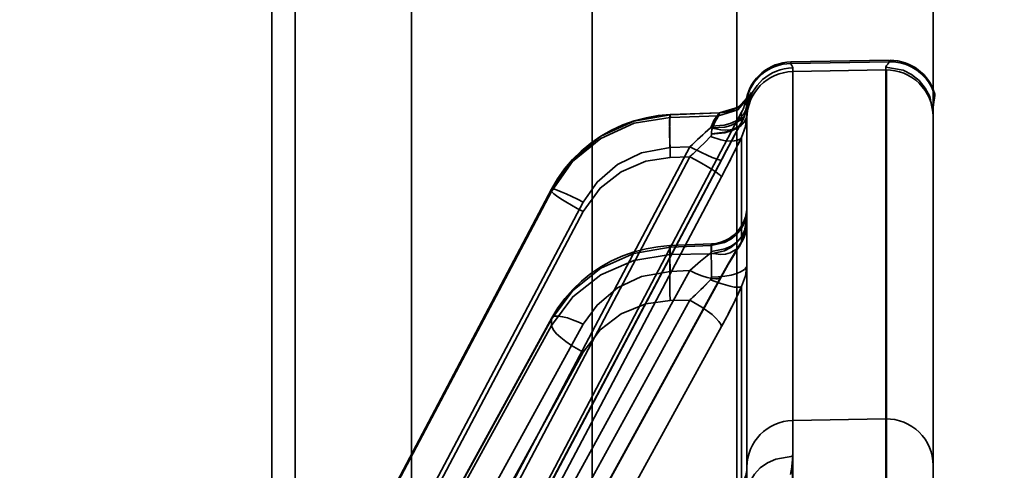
# Model space of a CAD drawing. Header units: millimetres. Extents: x -1465 to 393277, y -3788 to 454312.
# Tile 478 of 656: x 371382 to 371403, y 7725 to 7734. Entities that reach past the tile are written whole.
import ezdxf

# ---------------------------------------------------------------- set-up
doc = ezdxf.new("R2010")
doc.units = ezdxf.units.MM
doc.header["$XCLIPFRAME"] = 2
for name, color, linetype in [('AHU03-3-4295DXF_CONTINUOUS_LINE', 8, 'Continuous'), ('AHU03-3-68634OBJ', 8, 'Continuous'), ('EC-MTR_250-0_7OBJ', 8, 'Continuous')]:
    doc.layers.add(name, color=color, linetype=linetype)
picture_1 = doc.add_image_def('image2.bmp', size_in_pixel=(2333, 386))

msp = doc.modelspace()

# ---------------------------------------------------------------- linework, layer by layer
at = {"layer": 'AHU03-3-4295DXF_CONTINUOUS_LINE', "color": 8, "linetype": 'Continuous', "lineweight": 35, "ltscale": 100}
for p, q in [((371390.425, 7510.846), (371390.425, 7802.846)), ((371394.31, 7510.846), (371394.31, 7802.846)), ((371397.416, 7510.846), (371397.416, 7802.846)), ((371387.925, 7768.256), (371387.925, 7697.08)), ((371387.425, 7767.756), (371387.425, 7697.58))]:
    msp.add_line(p, q, dxfattribs=at)
at = {"layer": 'AHU03-3-68634OBJ', "color": 8, "linetype": 'Continuous', "lineweight": 35, "ltscale": 100}
msp.add_line((371401.637, 7790.846), (371401.637, 7522.846), dxfattribs=at)
at = {"layer": 'EC-MTR_250-0_7OBJ', "color": 8, "linetype": 'Continuous', "lineweight": 35, "ltscale": 100}
for p, q in [((371398.581, 7733.363), (371400.695, 7733.4)), ((371400.695, 7733.368), (371398.581, 7733.331)), ((371398.581, 7733.363), (371398.581, 7733.331)), ((371398.62, 7724.196), (371398.62, 7733.237)), ((371400.62, 7733.252), (371400.62, 7733.192)), ((371400.695, 7733.4), (371400.695, 7733.368)), ((371400.712, 7733.4), (371400.712, 7733.368)), ((371400.62, 7733.192), (371398.62, 7733.157)), ((371400.62, 7733.192), (371400.62, 7713.278)), ((371400.637, 7733.192), (371400.637, 7713.278)), ((371397.669, 7732.602), (371397.653, 7732.581)), ((371397.671, 7732.582), (371397.676, 7732.595)), ((371397.699, 7732.649), (371397.699, 7732.649)), ((371401.674, 7732.64), (371401.674, 7732.671)), ((371397.575, 7732.494), (371397.541, 7732.463)), ((371397.606, 7732.525), (371397.575, 7732.494)), ((371397.632, 7732.555), (371397.605, 7732.525)), ((371397.618, 7732.558), (371397.618, 7732.526)), ((371397.653, 7732.581), (371397.632, 7732.555)), ((371397.662, 7732.552), (371397.666, 7732.568)), ((371387.995, 7714.184), (371397.522, 7732.286)), ((371395.47, 7732.167), (371395.216, 7732.1)), ((371397.054, 7732.273), (371395.984, 7732.232)), ((371397.049, 7732.269), (371395.986, 7732.228)), ((371395.986, 7732.228), (371395.986, 7732.174)), ((371397.027, 7732.207), (371395.986, 7732.174)), ((371397.049, 7732.269), (371397.027, 7732.207)), ((371397.522, 7732.067), (371397.522, 7732.286)), ((371397.637, 7723.49), (371397.637, 7732.234)), ((371401.637, 7707.177), (371401.637, 7732.252)), ((371397.451, 7731.937), (371397.514, 7732.051)), ((371397.522, 7731.743), (371397.522, 7729.501)), ((371396.408, 7731.542), (371386.107, 7712.056)), ((371396.408, 7731.542), (371395.986, 7731.525)), ((371396.408, 7731.328), (371386.107, 7711.843)), ((371396.408, 7731.328), (371395.986, 7731.315)), ((371397.088, 7731.263), (371386.787, 7711.777)), ((371397.088, 7730.895), (371386.787, 7711.41)), ((371393.437, 7730.634), (371383.349, 7711.558)), ((371393.436, 7730.585), (371383.349, 7711.513)), ((371383.35, 7711.562), (371393.437, 7730.634)), ((371393.436, 7730.631), (371393.437, 7730.634)), ((371393.436, 7730.631), (371393.436, 7730.585)), ((371394.116, 7730.353), (371384.414, 7712.008)), ((371394.116, 7730.151), (371384.414, 7711.806)), ((371396.872, 7729.458), (371395.98, 7729.419)), ((371396.865, 7729.423), (371395.986, 7729.385)), ((371396.865, 7729.246), (371396.865, 7729.423)), ((371397.481, 7729.418), (371397.529, 7729.499)), ((371395.468, 7729.353), (371395.215, 7729.288)), ((371395.986, 7729.385), (371395.986, 7729.226)), ((371395.986, 7729.226), (371396.865, 7729.246)), ((371396.408, 7728.884), (371386.107, 7710.148)), ((371396.408, 7728.884), (371395.986, 7728.866)), ((371386.78, 7710.009), (371397.081, 7728.745)), ((371397.088, 7728.771), (371386.787, 7710.034)), ((371397.522, 7728.541), (371397.522, 7724.142)), ((371396.408, 7728.252), (371386.107, 7709.516)), ((371396.408, 7728.252), (371395.986, 7728.243)), ((371393.436, 7727.84), (371383.349, 7709.501)), ((371383.36, 7709.536), (371393.443, 7727.869)), ((371394.116, 7727.73), (371384.414, 7710.09)), ((371393.436, 7727.84), (371393.436, 7727.706)), ((371393.436, 7727.706), (371383.349, 7709.367)), ((371397.088, 7727.681), (371386.787, 7708.945)), ((371394.116, 7727.132), (371384.414, 7709.492)), ((371398.619, 7724.196), (371398.62, 7725.665)), ((371398.62, 7725.666), (371400.62, 7725.701))]:
    msp.add_line(p, q, dxfattribs=at)
at = {"layer": 'EC-MTR_250-0_7OBJ', "color": 8, "linetype": 'Continuous', "lineweight": 35, "ltscale": 100, "flags": 128}
for points in [[(371398.62, 7733.237), (371398.614, 7733.261), (371398.603, 7733.284), (371398.59, 7733.308), (371398.581, 7733.331)], [(371400.695, 7733.368), (371400.684, 7733.346), (371400.672, 7733.329), (371400.661, 7733.316), (371400.644, 7733.297), (371400.634, 7733.286), (371400.626, 7733.274), (371400.621, 7733.263), (371400.62, 7733.252)], [(371400.62, 7733.252), (371400.992, 7733.186), (371401.175, 7733.095), (371401.338, 7732.965), (371401.47, 7732.804), (371401.565, 7732.623), (371401.637, 7732.252)], [(371397.027, 7732.207), (371397.442, 7732.339), (371397.726, 7732.669)], [(371397.049, 7732.269), (371397.256, 7732.303), (371397.454, 7732.393), (371397.619, 7732.534), (371397.737, 7732.707)], [(371397.049, 7732.269), (371397.454, 7732.393), (371397.737, 7732.707)], [(371397.628, 7732.398), (371397.632, 7732.425), (371397.637, 7732.451), (371397.642, 7732.474), (371397.646, 7732.496), (371397.651, 7732.516), (371397.657, 7732.535), (371397.662, 7732.552), (371397.666, 7732.567), (371397.671, 7732.582), (371397.676, 7732.595), (371397.68, 7732.606), (371397.684, 7732.616), (371397.691, 7732.633), (371397.696, 7732.644)], [(371397.737, 7732.707), (371397.72, 7732.692), (371397.671, 7732.582), (371397.629, 7732.404)], [(371397.629, 7732.404), (371397.671, 7732.582), (371397.72, 7732.692), (371397.737, 7732.707)], [(371397.646, 7732.374), (371397.675, 7732.516), (371397.707, 7732.619), (371397.726, 7732.669)], [(371397.699, 7732.649), (371397.693, 7732.639), (371397.688, 7732.631), (371397.68, 7732.619), (371397.669, 7732.602)], [(371397.684, 7732.616), (371397.691, 7732.633)], [(371401.674, 7732.64), (371401.666, 7732.583), (371401.654, 7732.498), (371401.642, 7732.388), (371401.637, 7732.252)], [(371397.629, 7732.404), (371397.608, 7732.319), (371397.561, 7732.235), (371397.488, 7732.158), (371397.391, 7732.091), (371397.274, 7732.039), (371397.144, 7732.004), (371396.874, 7731.985)], [(371397.646, 7732.374), (371397.623, 7732.287), (371397.574, 7732.202), (371397.501, 7732.123), (371397.404, 7732.055), (371397.288, 7732.002), (371397.16, 7731.966), (371396.893, 7731.946)], [(371397.542, 7732.464), (371397.505, 7732.434), (371397.465, 7732.406), (371397.422, 7732.379), (371397.377, 7732.355), (371397.328, 7732.333), (371397.278, 7732.314), (371397.225, 7732.298)], [(371397.514, 7732.051), (371397.547, 7732.117), (371397.575, 7732.185), (371397.598, 7732.255), (371397.616, 7732.326), (371397.628, 7732.398)], [(371397.618, 7732.526), (371397.623, 7732.476), (371397.63, 7732.404)], [(371397.628, 7732.398), (371397.632, 7732.425), (371397.637, 7732.451), (371397.642, 7732.474)], [(371393.436, 7730.631), (371393.894, 7731.271), (371394.498, 7731.767), (371395.208, 7732.094), (371395.986, 7732.228)], [(371393.436, 7730.585), (371393.89, 7731.224), (371394.496, 7731.722), (371395.211, 7732.046), (371395.986, 7732.174)], [(371395.984, 7732.232), (371395.726, 7732.211), (371395.47, 7732.167)], [(371395.986, 7731.525), (371395.982, 7731.657), (371395.979, 7731.789), (371395.976, 7731.914), (371395.975, 7732.026), (371395.975, 7732.074), (371395.975, 7732.116), (371395.976, 7732.152), (371395.977, 7732.181), (371395.978, 7732.204), (371395.98, 7732.22), (371395.992, 7732.19)], [(371395.984, 7731.379), (371395.977, 7731.66), (371395.975, 7731.796), (371395.975, 7731.919), (371395.976, 7732.021), (371395.979, 7732.099), (371395.98, 7732.127), (371395.982, 7732.149), (371395.984, 7732.165)], [(371397.032, 7732.251), (371396.99, 7732.203), (371396.926, 7732.109), (371396.874, 7731.985)], [(371396.876, 7731.821), (371397.159, 7731.855), (371397.295, 7731.895), (371397.416, 7731.949), (371397.514, 7732.014), (371397.584, 7732.086), (371397.624, 7732.161), (371397.637, 7732.234)], [(371396.876, 7731.81), (371397.159, 7731.844), (371397.295, 7731.882), (371397.416, 7731.935), (371397.514, 7731.998), (371397.584, 7732.069), (371397.624, 7732.142), (371397.637, 7732.213)], [(371396.893, 7731.946), (371396.952, 7732.088), (371396.997, 7732.162), (371397.027, 7732.207)], [(371397.027, 7732.207), (371397.002, 7732.167), (371396.948, 7732.081), (371396.893, 7731.946)], [(371397.054, 7732.273), (371397.032, 7732.251)], [(371397.328, 7732.333), (371397.278, 7732.314), (371397.225, 7732.298), (371397.17, 7732.286), (371397.113, 7732.277), (371397.054, 7732.273)], [(371397.522, 7731.743), (371397.609, 7731.977), (371397.637, 7732.213)], [(371397.637, 7732.234), (371397.637, 7732.247), (371397.637, 7732.26), (371397.638, 7732.273)], [(371395.216, 7732.1), (371394.968, 7732.011), (371394.728, 7731.9), (371394.497, 7731.769), (371394.279, 7731.619), (371394.075, 7731.451), (371393.887, 7731.266), (371393.717, 7731.067)], [(371396.408, 7731.542), (371396.524, 7731.65), (371396.852, 7731.952)], [(371396.852, 7731.952), (371397.072, 7731.903), (371397.179, 7731.897), (371397.277, 7731.906), (371397.363, 7731.929), (371397.434, 7731.965), (371397.487, 7732.012), (371397.522, 7732.067)], [(371396.874, 7731.985), (371396.869, 7731.974), (371396.862, 7731.963), (371396.852, 7731.952)], [(371397.522, 7732.067), (371397.39, 7731.827), (371397.244, 7731.557), (371397.088, 7731.263)], [(371386.786, 7711.775), (371397.165, 7731.408), (371397.241, 7731.55), (371397.314, 7731.686), (371397.384, 7731.815)], [(371396.478, 7731.394), (371396.612, 7731.522), (371396.736, 7731.643), (371396.852, 7731.76)], [(371396.852, 7731.76), (371396.736, 7731.643), (371396.612, 7731.522), (371396.478, 7731.394)], [(371396.852, 7731.76), (371396.865, 7731.776), (371396.873, 7731.793), (371396.875, 7731.806)], [(371397.522, 7731.743), (371397.487, 7731.709), (371397.434, 7731.683), (371397.363, 7731.668), (371397.277, 7731.664), (371397.179, 7731.672), (371397.072, 7731.692), (371396.852, 7731.76)], [(371396.893, 7731.946), (371396.884, 7731.905), (371396.878, 7731.863), (371396.875, 7731.806)], [(371397.088, 7730.895), (371397.2, 7731.108), (371397.522, 7731.743)], [(371397.164, 7731.406), (371397.24, 7731.548), (371397.314, 7731.685), (371397.384, 7731.814), (371397.451, 7731.937)], [(371396.408, 7731.542), (371396.659, 7731.416), (371396.78, 7731.36), (371396.887, 7731.314), (371396.934, 7731.296), (371396.975, 7731.281), (371397.01, 7731.269), (371397.038, 7731.261), (371397.06, 7731.257), (371397.075, 7731.256), (371397.088, 7731.264)], [(371395.986, 7731.525), (371395.371, 7731.414), (371394.856, 7731.164), (371394.415, 7730.783), (371394.116, 7730.353)], [(371397.088, 7730.895), (371397.075, 7730.915), (371397.06, 7730.93), (371397.038, 7730.949), (371396.975, 7730.995), (371396.887, 7731.053), (371396.78, 7731.12), (371396.659, 7731.19), (371396.533, 7731.261), (371396.408, 7731.328)], [(371394.116, 7730.151), (371394.482, 7730.654), (371394.931, 7731.007), (371395.467, 7731.236), (371395.986, 7731.315)], [(371393.717, 7731.067), (371393.567, 7730.856), (371393.437, 7730.634)], [(371393.436, 7730.585), (371393.448, 7730.565), (371393.462, 7730.551), (371393.484, 7730.532), (371393.546, 7730.486), (371393.634, 7730.428), (371393.742, 7730.361), (371393.863, 7730.29), (371393.991, 7730.218), (371394.116, 7730.151)], [(371393.437, 7730.634), (371393.454, 7730.639), (371393.471, 7730.637), (371393.494, 7730.631), (371393.523, 7730.623)], [(371393.523, 7730.623), (371393.559, 7730.61), (371393.647, 7730.576), (371393.753, 7730.53), (371393.872, 7730.475), (371393.995, 7730.415), (371394.116, 7730.353)], [(371397.637, 7730.188), (371397.583, 7729.912), (371397.512, 7729.777), (371397.412, 7729.657), (371397.29, 7729.557), (371397.152, 7729.484), (371396.865, 7729.423)], [(371397.637, 7730.256), (371397.631, 7730.155), (371397.611, 7730.055), (371397.579, 7729.958), (371397.536, 7729.867), (371397.48, 7729.781), (371397.415, 7729.703), (371397.34, 7729.634), (371397.257, 7729.576), (371397.167, 7729.528), (371397.072, 7729.492), (371396.973, 7729.468), (371396.872, 7729.457)], [(371396.865, 7729.246), (371397.152, 7729.308), (371397.29, 7729.38), (371397.412, 7729.48), (371397.512, 7729.6), (371397.583, 7729.735), (371397.637, 7730.011)], [(371397.637, 7729.932), (371397.624, 7729.819), (371397.584, 7729.704), (371397.514, 7729.593), (371397.416, 7729.492), (371397.295, 7729.41), (371397.159, 7729.349), (371396.876, 7729.296)], [(371397.481, 7729.418), (371397.529, 7729.499), (371397.568, 7729.583), (371397.598, 7729.668), (371397.62, 7729.756), (371397.633, 7729.843), (371397.637, 7729.931)], [(371397.637, 7729.932), (371397.609, 7729.716), (371397.522, 7729.501)], [(371395.98, 7729.419), (371395.723, 7729.397), (371395.468, 7729.353)], [(371395.98, 7729.419), (371395.984, 7729.4), (371395.986, 7729.385)], [(371397.522, 7729.501), (371397.487, 7729.427), (371397.434, 7729.36), (371397.277, 7729.264), (371397.179, 7729.238), (371397.072, 7729.23), (371396.852, 7729.259)], [(371396.865, 7729.423), (371396.867, 7729.438), (371396.869, 7729.449)], [(371396.876, 7729.296), (371396.876, 7729.333), (371396.876, 7729.365), (371396.876, 7729.393), (371396.876, 7729.416), (371396.875, 7729.434), (371396.874, 7729.447), (371396.872, 7729.458)], [(371397.522, 7729.501), (371397.39, 7729.294), (371397.244, 7729.049), (371397.088, 7728.771)], [(371397.302, 7729.131), (371397.367, 7729.239), (371397.427, 7729.334), (371397.481, 7729.418)], [(371393.436, 7727.84), (371393.894, 7728.457), (371394.498, 7728.935), (371395.208, 7729.252), (371395.986, 7729.385)], [(371395.986, 7729.226), (371395.208, 7729.103), (371394.498, 7728.794), (371393.894, 7728.321), (371393.436, 7727.706)], [(371395.215, 7729.288), (371394.968, 7729.2), (371394.729, 7729.093), (371394.499, 7728.965), (371394.282, 7728.819), (371394.079, 7728.656), (371393.892, 7728.478), (371393.723, 7728.286)], [(371395.986, 7728.866), (371395.983, 7728.973), (371395.979, 7729.077), (371395.977, 7729.173), (371395.976, 7729.259), (371395.975, 7729.296), (371395.975, 7729.328), (371395.975, 7729.356), (371395.976, 7729.379), (371395.976, 7729.397), (371395.977, 7729.409), (371395.977, 7729.367)], [(371395.986, 7729.226), (371395.983, 7729.184), (371395.979, 7729.123), (371395.976, 7728.946), (371395.976, 7728.713), (371395.98, 7728.461)], [(371396.852, 7729.259), (371396.639, 7729.086), (371396.408, 7728.884)], [(371396.408, 7728.884), (371396.639, 7729.086), (371396.852, 7729.259)], [(371396.852, 7729.259), (371396.862, 7729.268), (371396.876, 7729.296)], [(371396.865, 7729.246), (371396.871, 7729.17), (371396.874, 7729.057), (371396.876, 7728.912), (371396.876, 7728.742)], [(371396.876, 7728.742), (371397.017, 7728.749), (371397.159, 7728.764), (371397.295, 7728.789), (371397.416, 7728.823), (371397.514, 7728.864), (371397.584, 7728.91), (371397.624, 7728.957), (371397.637, 7729.003)], [(371397.081, 7728.745), (371397.158, 7728.884), (371397.232, 7729.013), (371397.302, 7729.131)], [(371397.522, 7728.541), (371397.609, 7728.771), (371397.637, 7729.003)], [(371395.986, 7728.866), (371395.371, 7728.755), (371394.856, 7728.512), (371394.415, 7728.144), (371394.116, 7727.73)], [(371397.088, 7728.771), (371397.084, 7728.751), (371397.073, 7728.735), (371397.034, 7728.712), (371397.006, 7728.707), (371396.971, 7728.705), (371396.887, 7728.713), (371396.785, 7728.736), (371396.668, 7728.773), (371396.541, 7728.823), (371396.408, 7728.884)], [(371396.647, 7728.476), (371396.7, 7728.529), (371396.852, 7728.688)], [(371396.852, 7728.688), (371396.803, 7728.635), (371396.647, 7728.476)], [(371396.852, 7728.688), (371396.865, 7728.705), (371396.873, 7728.724), (371396.876, 7728.742)], [(371396.852, 7728.688), (371397.072, 7728.604), (371397.277, 7728.546), (371397.363, 7728.531), (371397.434, 7728.525), (371397.487, 7728.529), (371397.522, 7728.541)], [(371397.522, 7728.541), (371397.39, 7728.263), (371397.244, 7727.973), (371397.088, 7727.681)], [(371393.723, 7728.286), (371393.573, 7728.083), (371393.443, 7727.869)], [(371394.116, 7727.132), (371394.482, 7727.615), (371394.931, 7727.953), (371395.467, 7728.17), (371395.986, 7728.243)], [(371396.408, 7728.252), (371396.668, 7728.101), (371396.887, 7727.941), (371396.971, 7727.864), (371397.034, 7727.794), (371397.073, 7727.732), (371397.088, 7727.681)], [(371393.436, 7727.84), (371393.443, 7727.869)], [(371393.443, 7727.869), (371393.47, 7727.894), (371393.491, 7727.902), (371393.518, 7727.908), (371393.587, 7727.908), (371393.674, 7727.894), (371393.777, 7727.867), (371393.888, 7727.829), (371394.003, 7727.782), (371394.116, 7727.73)], [(371394.116, 7727.132), (371393.863, 7727.278), (371393.742, 7727.361), (371393.634, 7727.446), (371393.546, 7727.527), (371393.484, 7727.599), (371393.448, 7727.659), (371393.436, 7727.706)], [(371398.62, 7724.899), (371398.256, 7724.835), (371398.08, 7724.755), (371397.924, 7724.645), (371397.797, 7724.511), (371397.706, 7724.36), (371397.653, 7724.204), (371397.637, 7724.052)], [(371397.637, 7724.052), (371397.653, 7724.204), (371397.706, 7724.36), (371397.797, 7724.511), (371397.924, 7724.645), (371398.08, 7724.755), (371398.256, 7724.835), (371398.62, 7724.898)], [(371398.62, 7724.899), (371398.609, 7724.709), (371398.575, 7724.502)], [(371398.575, 7724.502), (371398.595, 7724.607), (371398.62, 7724.898)], [(371397.637, 7724.688), (371397.631, 7724.588), (371397.611, 7724.487), (371397.58, 7724.391), (371397.536, 7724.3), (371397.481, 7724.214), (371397.416, 7724.137), (371397.341, 7724.068), (371397.259, 7724.009), (371397.169, 7723.961), (371397.075, 7723.925), (371396.976, 7723.901), (371396.874, 7723.89)]]:
    msp.add_lwpolyline(points, dxfattribs=at)
at = {"layer": 'EC-MTR_250-0_7OBJ', "color": 8, "linetype": 'Continuous', "lineweight": 35, "ltscale": 100}
for centre, radius, start, end in [((371398.599, 7732.363), 1, 91, 168.7792), ((371398.599, 7732.332), 1, 90.9965, 168.7728), ((371398.637, 7732.237), 1, 91.0133, 172.0907), ((371400.712, 7732.4), 1, 15.7426, 90), ((371400.712, 7732.368), 1, 15.7481, 90.002), ((371398.637, 7732.157), 1, 90.9969, 179.9972), ((371400.637, 7732.192), 1, 0.0031, 91.0032), ((371394.411, 7733.625), 3.45, 343.9045, 344.5637), ((371394.691, 7733.546), 3.159, 343.8743, 344.5942), ((371396.637, 7732.752), 1, 332.2415, 348.7792), ((371396.654, 7732.529), 0.984, 331.9757, 352.6819), ((371396.659, 7732.528), 0.978, 331.917, 352.7387), ((371398.688, 7732.234), 1.051, 172.302, 179.9568), ((371398.682, 7732.234), 1.045, 172.2804, 179.9796), ((371424.747, 7701.344), 41.412, 132.3444, 133.1815), ((371437.797, 7709.813), 46.015, 151.0765, 152.2146), ((371367.196, 7746.726), 33.825, 332.0938, 333.7081), ((371417.27, 7732.046), 21.296, 181.7955, 181.967), ((371417.237, 7732.045), 21.263, 181.7954, 181.9672), ((371385.569, 7742.949), 15.891, 313.0053, 313.3531), ((371414.207, 7728.887), 18.232, 181.3404, 182.0257), ((371413.865, 7728.877), 17.89, 181.3338, 182.0323), ((371391.8, 7733.408), 6.915, 311.7898, 314.5018), ((371391.812, 7733.395), 6.897, 311.7855, 314.5042), ((371385.077, 7734.285), 13.707, 331.1969, 335.2241), ((371398.637, 7724.666), 1, 91.0116, 179.997), ((371400.637, 7724.7), 1, 0.0406, 91.0085)]:
    msp.add_arc(centre, radius, start, end, dxfattribs=at)

# ---------------------------------------------------------------- pictures from other files: only their frames are drawn
at = {"color": 8, "lineweight": 13}
image = msp.add_image(picture_1, insert=(370143.583, 7164.057), size_in_units=(5943.445, 983.703), dxfattribs=at)
image.set_boundary_path([(-0.5, -0.5), (2332.5, 385.5)])

doc.saveas('drawing.dxf')
